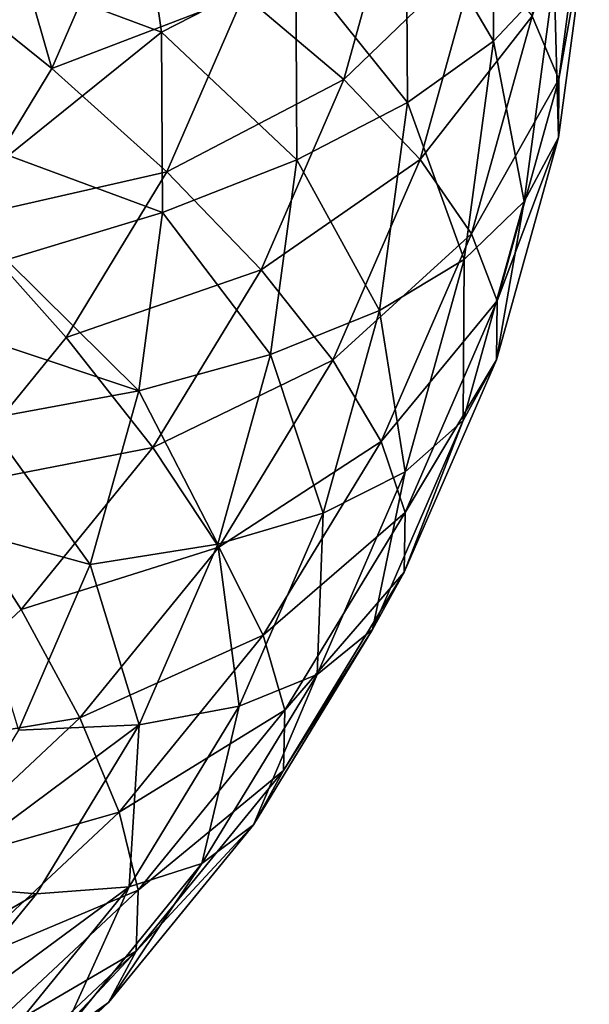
# Model space of a CAD drawing. Header units: millimetres. Extents: x 0 to 1220, y 0 to 506.
# Tile 208 of 308: x 802 to 812, y 377 to 394. Entities that reach past the tile are written whole.
import ezdxf

# ---------------------------------------------------------------- set-up
doc = ezdxf.new("R2010")
doc.units = ezdxf.units.MM
doc.header["$LTSCALE"] = 25.4
doc.layers.get('0').update_dxf_attribs({"true_color": 0xff5454})

# ---------------------------------------------------------------- blocks, each defined once
blk = doc.blocks.new('TWIG-VI-9138.STL')
at = {"color": 7, "true_color": 0xffffff}
mesh = blk.add_polyface(dxfattribs=at)
corners = [(238.066, 409.655, 51.567), (237.016, 412.291, 56.827), (237.036, 408.557, 55.811), (238.045, 413.507, 52.615)]
mesh.append_faces([[corners[k] for k in face] for face in [(0, 1, 2), (1, 0, 3)]], dxfattribs={"vtx0": -1, "color": 7})
mesh = blk.add_polyface(dxfattribs=at)
corners = [(233.682, 409.881, 64.826), (230.972, 411.737, 69.345), (231.41, 408.709, 68.533), (233.203, 413.186, 65.712)]
mesh.append_faces([[corners[k] for k in face] for face in [(0, 1, 2), (1, 0, 3)]], dxfattribs={"vtx0": -1, "color": 7})
mesh = blk.add_polyface(dxfattribs=at)
corners = [(237.688, 408.981, 39.119), (238.659, 411.776, 43.691), (238.142, 407.913, 42.624), (238.196, 412.772, 40.166)]
mesh.append_faces([[corners[k] for k in face] for face in [(0, 1, 2), (1, 0, 3)]], dxfattribs={"vtx0": -1, "color": 7})
mesh = blk.add_polyface(dxfattribs=at)
corners = [(228.327, 412.348, 23.568), (229.549, 408.098, 25.142), (227.276, 409.927, 22.879), (230.736, 410.83, 25.92)]
mesh.append_faces([[corners[k] for k in face] for face in [(0, 1, 2), (1, 0, 3)]], dxfattribs={"vtx0": -1, "color": 7})
mesh = blk.add_polyface(dxfattribs=at)
corners = [(232.803, 409.342, 28.592), (235.439, 411.287, 32.49), (234.497, 407.908, 31.543), (233.679, 412.487, 29.474)]
mesh.append_faces([[corners[k] for k in face] for face in [(0, 1, 2), (1, 0, 3)]], dxfattribs={"vtx0": -1, "color": 7})
mesh = blk.add_polyface(dxfattribs=at)
corners = [(237.036, 408.557, 55.811), (235.556, 411.079, 60.911), (235.576, 407.518, 59.942), (237.016, 412.291, 56.827)]
mesh.append_faces([[corners[k] for k in face] for face in [(0, 1, 2), (1, 0, 3)]], dxfattribs={"vtx0": -1, "color": 7})
mesh = blk.add_polyface(dxfattribs=at)
corners = [(230.972, 411.737, 69.345), (228.469, 409.808, 72.596), (231.41, 408.709, 68.533)]
mesh.append_faces([[corners[k] for k in face] for face in [(0, 1, 2)]], dxfattribs={"color": 7})
mesh = blk.add_polyface(dxfattribs=at)
corners = [(238.142, 407.913, 42.624), (238.656, 410.8, 47.252), (238.136, 406.924, 46.181), (238.659, 411.776, 43.691)]
mesh.append_faces([[corners[k] for k in face] for face in [(0, 1, 2), (1, 0, 3)]], dxfattribs={"vtx0": -1, "color": 7})
mesh = blk.add_polyface(dxfattribs=at)
corners = [(234.497, 407.908, 31.543), (236.782, 410.112, 35.722), (235.79, 406.551, 34.724), (235.439, 411.287, 32.49)]
mesh.append_faces([[corners[k] for k in face] for face in [(0, 1, 2), (1, 0, 3)]], dxfattribs={"vtx0": -1, "color": 7})
mesh = blk.add_polyface(dxfattribs=at)
corners = [(235.576, 407.518, 59.942), (233.682, 409.881, 64.826), (233.7, 406.548, 63.919), (235.556, 411.079, 60.911)]
mesh.append_faces([[corners[k] for k in face] for face in [(0, 1, 2), (1, 0, 3)]], dxfattribs={"vtx0": -1, "color": 7})
mesh = blk.add_polyface(dxfattribs=at)
corners = [(229.549, 408.098, 25.142), (232.803, 409.342, 28.592), (231.5, 406.341, 27.738), (230.736, 410.83, 25.92)]
mesh.append_faces([[corners[k] for k in face] for face in [(0, 1, 2), (1, 0, 3)]], dxfattribs={"vtx0": -1, "color": 7})
mesh = blk.add_polyface(dxfattribs=at)
corners = [(238.136, 406.924, 46.181), (238.066, 409.655, 51.567), (237.555, 405.839, 50.513), (238.656, 410.8, 47.252)]
mesh.append_faces([[corners[k] for k in face] for face in [(0, 1, 2), (1, 0, 3)]], dxfattribs={"vtx0": -1, "color": 7})
mesh = blk.add_polyface(dxfattribs=at)
corners = [(235.79, 406.551, 34.724), (237.688, 408.981, 39.119), (236.661, 405.293, 38.085), (236.782, 410.112, 35.722)]
mesh.append_faces([[corners[k] for k in face] for face in [(0, 1, 2), (1, 0, 3)]], dxfattribs={"vtx0": -1, "color": 7})
mesh = blk.add_polyface(dxfattribs=at)
corners = [(227.276, 409.927, 22.879), (227.995, 405.546, 24.402), (225.898, 407.665, 22.224), (229.549, 408.098, 25.142)]
mesh.append_faces([[corners[k] for k in face] for face in [(0, 1, 2), (1, 0, 3)]], dxfattribs={"vtx0": -1, "color": 7})
mesh = blk.add_polyface(dxfattribs=at)
corners = [(233.7, 406.548, 63.919), (231.41, 408.709, 68.533), (231.427, 405.656, 67.702), (233.682, 409.881, 64.826)]
mesh.append_faces([[corners[k] for k in face] for face in [(0, 1, 2), (1, 0, 3)]], dxfattribs={"vtx0": -1, "color": 7})
mesh = blk.add_polyface(dxfattribs=at)
corners = [(228.469, 409.808, 72.596), (228.812, 406.622, 71.738), (231.41, 408.709, 68.533)]
mesh.append_faces([[corners[k] for k in face] for face in [(0, 1, 2)]], dxfattribs={"color": 7})
mesh = blk.add_polyface(dxfattribs=at)
corners = [(237.555, 405.839, 50.513), (237.036, 408.557, 55.811), (236.54, 404.857, 54.789), (238.066, 409.655, 51.567)]
mesh.append_faces([[corners[k] for k in face] for face in [(0, 1, 2), (1, 0, 3)]], dxfattribs={"vtx0": -1, "color": 7})
mesh = blk.add_polyface(dxfattribs=at)
corners = [(231.5, 406.341, 27.738), (234.497, 407.908, 31.543), (233.097, 404.683, 30.625), (232.803, 409.342, 28.592)]
mesh.append_faces([[corners[k] for k in face] for face in [(0, 1, 2), (1, 0, 3)]], dxfattribs={"vtx0": -1, "color": 7})
mesh = blk.add_polyface(dxfattribs=at)
corners = [(236.661, 405.293, 38.085), (238.142, 407.913, 42.624), (237.095, 404.154, 41.57), (237.688, 408.981, 39.119)]
mesh.append_faces([[corners[k] for k in face] for face in [(0, 1, 2), (1, 0, 3)]], dxfattribs={"vtx0": -1, "color": 7})
mesh = blk.add_polyface(dxfattribs=at)
corners = [(231.41, 408.709, 68.533), (228.812, 406.622, 71.738), (231.427, 405.656, 67.702)]
mesh.append_faces([[corners[k] for k in face] for face in [(0, 1, 2)]], dxfattribs={"color": 7})
mesh = blk.add_polyface(dxfattribs=at)
corners = [(236.54, 404.857, 54.789), (235.576, 407.518, 59.942), (235.103, 403.99, 58.967), (237.036, 408.557, 55.811)]
mesh.append_faces([[corners[k] for k in face] for face in [(0, 1, 2), (1, 0, 3)]], dxfattribs={"vtx0": -1, "color": 7})
mesh = blk.add_polyface(dxfattribs=at)
corners = [(227.995, 405.546, 24.402), (231.5, 406.341, 27.738), (229.792, 403.537, 26.925), (229.549, 408.098, 25.142)]
mesh.append_faces([[corners[k] for k in face] for face in [(0, 1, 2), (1, 0, 3)]], dxfattribs={"vtx0": -1, "color": 7})
mesh = blk.add_polyface(dxfattribs=at)
corners = [(233.097, 404.683, 30.625), (235.79, 406.551, 34.724), (234.314, 403.153, 33.757), (234.497, 407.908, 31.543)]
mesh.append_faces([[corners[k] for k in face] for face in [(0, 1, 2), (1, 0, 3)]], dxfattribs={"vtx0": -1, "color": 7})
mesh = blk.add_polyface(dxfattribs=at)
corners = [(237.095, 404.154, 41.57), (238.136, 406.924, 46.181), (237.086, 403.154, 45.125), (238.142, 407.913, 42.624)]
mesh.append_faces([[corners[k] for k in face] for face in [(0, 1, 2), (1, 0, 3)]], dxfattribs={"vtx0": -1, "color": 7})
mesh = blk.add_polyface(dxfattribs=at)
corners = [(235.103, 403.99, 58.967), (233.7, 406.548, 63.919), (233.257, 403.245, 63.007), (235.576, 407.518, 59.942)]
mesh.append_faces([[corners[k] for k in face] for face in [(0, 1, 2), (1, 0, 3)]], dxfattribs={"vtx0": -1, "color": 7})
mesh = blk.add_polyface(dxfattribs=at)
corners = [(237.086, 403.154, 45.125), (237.555, 405.839, 50.513), (236.521, 402.126, 49.472), (238.136, 406.924, 46.181)]
mesh.append_faces([[corners[k] for k in face] for face in [(0, 1, 2), (1, 0, 3)]], dxfattribs={"vtx0": -1, "color": 7})
mesh = blk.add_polyface(dxfattribs=at)
corners = [(228.812, 406.622, 71.738), (228.779, 404.851, 71.255), (231.427, 405.656, 67.702)]
mesh.append_faces([[corners[k] for k in face] for face in [(0, 1, 2)]], dxfattribs={"color": 7})
mesh = blk.add_polyface(dxfattribs=at)
corners = [(233.257, 403.245, 63.007), (231.427, 405.656, 67.702), (231.021, 402.63, 66.867), (233.7, 406.548, 63.919)]
mesh.append_faces([[corners[k] for k in face] for face in [(0, 1, 2), (1, 0, 3)]], dxfattribs={"vtx0": -1, "color": 7})
mesh = blk.add_polyface(dxfattribs=at)
corners = [(234.314, 403.153, 33.757), (236.661, 405.293, 38.085), (235.132, 401.773, 37.083), (235.79, 406.551, 34.724)]
mesh.append_faces([[corners[k] for k in face] for face in [(0, 1, 2), (1, 0, 3)]], dxfattribs={"vtx0": -1, "color": 7})
mesh = blk.add_polyface(dxfattribs=at)
corners = [(229.792, 403.537, 26.925), (233.097, 404.683, 30.625), (231.262, 401.671, 29.752), (231.5, 406.341, 27.738)]
mesh.append_faces([[corners[k] for k in face] for face in [(0, 1, 2), (1, 0, 3)]], dxfattribs={"vtx0": -1, "color": 7})
mesh = blk.add_polyface(dxfattribs=at)
corners = [(236.521, 402.126, 49.472), (236.54, 404.857, 54.789), (235.538, 401.258, 53.78), (237.555, 405.839, 50.513)]
mesh.append_faces([[corners[k] for k in face] for face in [(0, 1, 2), (1, 0, 3)]], dxfattribs={"vtx0": -1, "color": 7})
mesh = blk.add_polyface(dxfattribs=at)
corners = [(227.995, 405.546, 24.402), (227.711, 400.981, 26.17), (226.1, 403.219, 23.715), (229.792, 403.537, 26.925)]
mesh.append_faces([[corners[k] for k in face] for face in [(0, 1, 2), (1, 0, 3)]], dxfattribs={"vtx0": -1, "color": 7})
mesh = blk.add_polyface(dxfattribs=at)
corners = [(231.427, 405.656, 67.702), (228.779, 404.851, 71.255), (231.021, 402.63, 66.867)]
mesh.append_faces([[corners[k] for k in face] for face in [(0, 1, 2)]], dxfattribs={"color": 7})
mesh = blk.add_polyface(dxfattribs=at)
corners = [(235.132, 401.773, 37.083), (237.095, 404.154, 41.57), (235.537, 400.568, 40.549), (236.661, 405.293, 38.085)]
mesh.append_faces([[corners[k] for k in face] for face in [(0, 1, 2), (1, 0, 3)]], dxfattribs={"vtx0": -1, "color": 7})
mesh = blk.add_polyface(dxfattribs=at)
corners = [(228.779, 404.851, 71.255), (228.636, 403.428, 70.863), (231.021, 402.63, 66.867)]
mesh.append_faces([[corners[k] for k in face] for face in [(0, 1, 2)]], dxfattribs={"color": 7})
mesh = blk.add_polyface(dxfattribs=at)
corners = [(235.538, 401.258, 53.78), (235.103, 403.99, 58.967), (234.147, 400.558, 58.005), (236.54, 404.857, 54.789)]
mesh.append_faces([[corners[k] for k in face] for face in [(0, 1, 2), (1, 0, 3)]], dxfattribs={"vtx0": -1, "color": 7})
mesh = blk.add_polyface(dxfattribs=at)
corners = [(231.262, 401.671, 29.752), (234.314, 403.153, 33.757), (232.381, 399.978, 32.837), (233.097, 404.683, 30.625)]
mesh.append_faces([[corners[k] for k in face] for face in [(0, 1, 2), (1, 0, 3)]], dxfattribs={"vtx0": -1, "color": 7})
mesh = blk.add_polyface(dxfattribs=at)
corners = [(235.537, 400.568, 40.549), (237.086, 403.154, 45.125), (235.523, 399.556, 44.1), (237.095, 404.154, 41.57)]
mesh.append_faces([[corners[k] for k in face] for face in [(0, 1, 2), (1, 0, 3)]], dxfattribs={"vtx0": -1, "color": 7})
mesh = blk.add_polyface(dxfattribs=at)
corners = [(234.147, 400.558, 58.005), (233.257, 403.245, 63.007), (232.362, 400.032, 62.106), (235.103, 403.99, 58.967)]
mesh.append_faces([[corners[k] for k in face] for face in [(0, 1, 2), (1, 0, 3)]], dxfattribs={"vtx0": -1, "color": 7})
mesh = blk.add_polyface(dxfattribs=at)
corners = [(227.711, 400.981, 26.17), (231.262, 401.671, 29.752), (229.027, 398.925, 28.941), (229.792, 403.537, 26.925)]
mesh.append_faces([[corners[k] for k in face] for face in [(0, 1, 2), (1, 0, 3)]], dxfattribs={"vtx0": -1, "color": 7})
mesh = blk.add_polyface(dxfattribs=at)
corners = [(228.636, 403.428, 70.863), (228.417, 402.152, 70.509), (231.021, 402.63, 66.867)]
mesh.append_faces([[corners[k] for k in face] for face in [(0, 1, 2)]], dxfattribs={"color": 7})
mesh = blk.add_polyface(dxfattribs=at)
corners = [(232.362, 400.032, 62.106), (231.021, 402.63, 66.867), (230.201, 399.687, 66.042), (233.257, 403.245, 63.007)]
mesh.append_faces([[corners[k] for k in face] for face in [(0, 1, 2), (1, 0, 3)]], dxfattribs={"vtx0": -1, "color": 7})
mesh = blk.add_polyface(dxfattribs=at)
corners = [(232.381, 399.978, 32.837), (235.132, 401.773, 37.083), (233.13, 398.486, 36.13), (234.314, 403.153, 33.757)]
mesh.append_faces([[corners[k] for k in face] for face in [(0, 1, 2), (1, 0, 3)]], dxfattribs={"vtx0": -1, "color": 7})
mesh = blk.add_polyface(dxfattribs=at)
corners = [(235.523, 399.556, 44.1), (236.521, 402.126, 49.472), (234.982, 398.583, 48.464), (237.086, 403.154, 45.125)]
mesh.append_faces([[corners[k] for k in face] for face in [(0, 1, 2), (1, 0, 3)]], dxfattribs={"vtx0": -1, "color": 7})
mesh = blk.add_polyface(dxfattribs=at)
corners = [(231.021, 402.63, 66.867), (228.417, 402.152, 70.509), (230.201, 399.687, 66.042)]
mesh.append_faces([[corners[k] for k in face] for face in [(0, 1, 2)]], dxfattribs={"color": 7})
mesh = blk.add_polyface(dxfattribs=at)
corners = [(228.417, 402.152, 70.509), (227.943, 400.303, 69.992), (230.201, 399.687, 66.042)]
mesh.append_faces([[corners[k] for k in face] for face in [(0, 1, 2)]], dxfattribs={"color": 7})
mesh = blk.add_polyface(dxfattribs=at)
corners = [(234.982, 398.583, 48.464), (235.538, 401.258, 53.78), (234.046, 397.823, 52.802), (236.521, 402.126, 49.472)]
mesh.append_faces([[corners[k] for k in face] for face in [(0, 1, 2), (1, 0, 3)]], dxfattribs={"vtx0": -1, "color": 7})
mesh = blk.add_polyface(dxfattribs=at)
corners = [(229.027, 398.925, 28.941), (232.381, 399.978, 32.837), (230.025, 397.084, 31.982), (231.262, 401.671, 29.752)]
mesh.append_faces([[corners[k] for k in face] for face in [(0, 1, 2), (1, 0, 3)]], dxfattribs={"vtx0": -1, "color": 7})
mesh = blk.add_polyface(dxfattribs=at)
corners = [(233.13, 398.486, 36.13), (235.537, 400.568, 40.549), (233.497, 397.217, 39.579), (235.132, 401.773, 37.083)]
mesh.append_faces([[corners[k] for k in face] for face in [(0, 1, 2), (1, 0, 3)]], dxfattribs={"vtx0": -1, "color": 7})
mesh = blk.add_polyface(dxfattribs=at)
corners = [(234.046, 397.823, 52.802), (234.147, 400.558, 58.005), (232.725, 397.282, 57.073), (235.538, 401.258, 53.78)]
mesh.append_faces([[corners[k] for k in face] for face in [(0, 1, 2), (1, 0, 3)]], dxfattribs={"vtx0": -1, "color": 7})
mesh = blk.add_polyface(dxfattribs=at)
corners = [(227.711, 400.981, 26.17), (226.429, 396.493, 28.204), (225.294, 398.717, 25.485), (229.027, 398.925, 28.941)]
mesh.append_faces([[corners[k] for k in face] for face in [(0, 1, 2), (1, 0, 3)]], dxfattribs={"vtx0": -1, "color": 7})
mesh = blk.add_polyface(dxfattribs=at)
corners = [(232.725, 397.282, 57.073), (232.362, 400.032, 62.106), (231.031, 396.966, 61.233), (234.147, 400.558, 58.005)]
mesh.append_faces([[corners[k] for k in face] for face in [(0, 1, 2), (1, 0, 3)]], dxfattribs={"vtx0": -1, "color": 7})
mesh = blk.add_polyface(dxfattribs=at)
corners = [(233.497, 397.217, 39.579), (235.523, 399.556, 44.1), (233.476, 396.194, 43.126), (235.537, 400.568, 40.549)]
mesh.append_faces([[corners[k] for k in face] for face in [(0, 1, 2), (1, 0, 3)]], dxfattribs={"vtx0": -1, "color": 7})
mesh = blk.add_polyface(dxfattribs=at)
corners = [(227.943, 400.303, 69.992), (228.982, 396.878, 65.242), (230.201, 399.687, 66.042)]
mesh.append_faces([[corners[k] for k in face] for face in [(0, 1, 2)]], dxfattribs={"color": 7})
mesh = blk.add_polyface(dxfattribs=at)
corners = [(231.031, 396.966, 61.233), (230.201, 399.687, 66.042), (228.982, 396.878, 65.242), (232.362, 400.032, 62.106)]
mesh.append_faces([[corners[k] for k in face] for face in [(0, 1, 2), (1, 0, 3)]], dxfattribs={"vtx0": -1, "color": 7})
mesh = blk.add_polyface(dxfattribs=at)
corners = [(230.025, 397.084, 31.982), (233.13, 398.486, 36.13), (230.689, 395.488, 35.244), (232.381, 399.978, 32.837)]
mesh.append_faces([[corners[k] for k in face] for face in [(0, 1, 2), (1, 0, 3)]], dxfattribs={"vtx0": -1, "color": 7})
mesh = blk.add_polyface(dxfattribs=at)
corners = [(233.476, 396.194, 43.126), (234.982, 398.583, 48.464), (232.967, 395.274, 47.505), (235.523, 399.556, 44.1)]
mesh.append_faces([[corners[k] for k in face] for face in [(0, 1, 2), (1, 0, 3)]], dxfattribs={"vtx0": -1, "color": 7})
mesh = blk.add_polyface(dxfattribs=at)
corners = [(226.429, 396.493, 28.204), (230.025, 397.084, 31.982), (227.287, 394.521, 31.206), (229.027, 398.925, 28.941)]
mesh.append_faces([[corners[k] for k in face] for face in [(0, 1, 2), (1, 0, 3)]], dxfattribs={"vtx0": -1, "color": 7})
mesh = blk.add_polyface(dxfattribs=at)
corners = [(232.967, 395.274, 47.505), (234.046, 397.823, 52.802), (232.092, 394.615, 51.873), (234.982, 398.583, 48.464)]
mesh.append_faces([[corners[k] for k in face] for face in [(0, 1, 2), (1, 0, 3)]], dxfattribs={"vtx0": -1, "color": 7})
mesh = blk.add_polyface(dxfattribs=at)
corners = [(230.689, 395.488, 35.244), (233.497, 397.217, 39.579), (231.01, 394.163, 38.676), (233.13, 398.486, 36.13)]
mesh.append_faces([[corners[k] for k in face] for face in [(0, 1, 2), (1, 0, 3)]], dxfattribs={"vtx0": -1, "color": 7})
mesh = blk.add_polyface(dxfattribs=at)
corners = [(232.092, 394.615, 51.873), (232.725, 397.282, 57.073), (230.861, 394.223, 56.186), (234.046, 397.823, 52.802)]
mesh.append_faces([[corners[k] for k in face] for face in [(0, 1, 2), (1, 0, 3)]], dxfattribs={"vtx0": -1, "color": 7})
mesh = blk.add_polyface(dxfattribs=at)
corners = [(230.861, 394.223, 56.186), (231.031, 396.966, 61.233), (229.287, 394.102, 60.403), (232.725, 397.282, 57.073)]
mesh.append_faces([[corners[k] for k in face] for face in [(0, 1, 2), (1, 0, 3)]], dxfattribs={"vtx0": -1, "color": 7})
mesh = blk.add_polyface(dxfattribs=at)
corners = [(231.01, 394.163, 38.676), (233.476, 396.194, 43.126), (230.981, 393.13, 42.221), (233.497, 397.217, 39.579)]
mesh.append_faces([[corners[k] for k in face] for face in [(0, 1, 2), (1, 0, 3)]], dxfattribs={"vtx0": -1, "color": 7})
mesh = blk.add_polyface(dxfattribs=at)
corners = [(227.287, 394.521, 31.206), (230.689, 395.488, 35.244), (227.854, 392.834, 34.441), (230.025, 397.084, 31.982)]
mesh.append_faces([[corners[k] for k in face] for face in [(0, 1, 2), (1, 0, 3)]], dxfattribs={"vtx0": -1, "color": 7})
mesh = blk.add_polyface(dxfattribs=at)
corners = [(231.031, 396.966, 61.233), (227.384, 394.254, 64.482), (229.287, 394.102, 60.403), (228.982, 396.878, 65.242)]
mesh.append_faces([[corners[k] for k in face] for face in [(0, 1, 2), (1, 0, 3)]], dxfattribs={"vtx0": -1, "color": 7})
mesh = blk.add_polyface(dxfattribs=at)
corners = [(230.981, 393.13, 42.221), (232.967, 395.274, 47.505), (230.51, 392.257, 46.613), (233.476, 396.194, 43.126)]
mesh.append_faces([[corners[k] for k in face] for face in [(0, 1, 2), (1, 0, 3)]], dxfattribs={"vtx0": -1, "color": 7})
mesh = blk.add_polyface(dxfattribs=at)
corners = [(227.854, 392.834, 34.441), (231.01, 394.163, 38.676), (228.121, 391.458, 37.857), (230.689, 395.488, 35.244)]
mesh.append_faces([[corners[k] for k in face] for face in [(0, 1, 2), (1, 0, 3)]], dxfattribs={"vtx0": -1, "color": 7})
mesh = blk.add_polyface(dxfattribs=at)
corners = [(230.51, 392.257, 46.613), (232.092, 394.615, 51.873), (229.71, 391.689, 51.008), (232.967, 395.274, 47.505)]
mesh.append_faces([[corners[k] for k in face] for face in [(0, 1, 2), (1, 0, 3)]], dxfattribs={"vtx0": -1, "color": 7})
mesh = blk.add_polyface(dxfattribs=at)
corners = [(229.71, 391.689, 51.008), (230.861, 394.223, 56.186), (228.59, 391.433, 55.362), (232.092, 394.615, 51.873)]
mesh.append_faces([[corners[k] for k in face] for face in [(0, 1, 2), (1, 0, 3)]], dxfattribs={"vtx0": -1, "color": 7})
mesh = blk.add_polyface(dxfattribs=at)
corners = [(229.287, 394.102, 60.403), (225.436, 391.862, 63.775), (227.161, 391.491, 59.632), (227.384, 394.254, 64.482)]
mesh.append_faces([[corners[k] for k in face] for face in [(0, 1, 2), (1, 0, 3)]], dxfattribs={"vtx0": -1, "color": 7})
mesh = blk.add_polyface(dxfattribs=at)
corners = [(230.861, 394.223, 56.186), (227.161, 391.491, 59.632), (228.59, 391.433, 55.362), (229.287, 394.102, 60.403)]
mesh.append_faces([[corners[k] for k in face] for face in [(0, 1, 2), (1, 0, 3)]], dxfattribs={"vtx0": -1, "color": 7})
mesh = blk.add_polyface(dxfattribs=at)
corners = [(228.121, 391.458, 37.857), (230.981, 393.13, 42.221), (228.083, 390.416, 41.399), (231.01, 394.163, 38.676)]
mesh.append_faces([[corners[k] for k in face] for face in [(0, 1, 2), (1, 0, 3)]], dxfattribs={"vtx0": -1, "color": 7})
mesh = blk.add_polyface(dxfattribs=at)
corners = [(230.981, 393.13, 42.221), (227.656, 389.585, 45.804), (228.083, 390.416, 41.399), (230.51, 392.257, 46.613)]
mesh.append_faces([[corners[k] for k in face] for face in [(0, 1, 2), (1, 0, 3)]], dxfattribs={"vtx0": -1, "color": 7})
mesh = blk.add_polyface(dxfattribs=at)
corners = [(230.51, 392.257, 46.613), (226.943, 389.099, 50.224), (227.656, 389.585, 45.804), (229.71, 391.689, 51.008)]
mesh.append_faces([[corners[k] for k in face] for face in [(0, 1, 2), (1, 0, 3)]], dxfattribs={"vtx0": -1, "color": 7})

msp = doc.modelspace()

# ---------------------------------------------------------------- block references
at = {"color": 250, "true_color": 0x262626}
msp.add_blockref('TWIG-VI-9138.STL', (573.181, -15.244, -16.545), dxfattribs=at)

doc.saveas('drawing.dxf')
